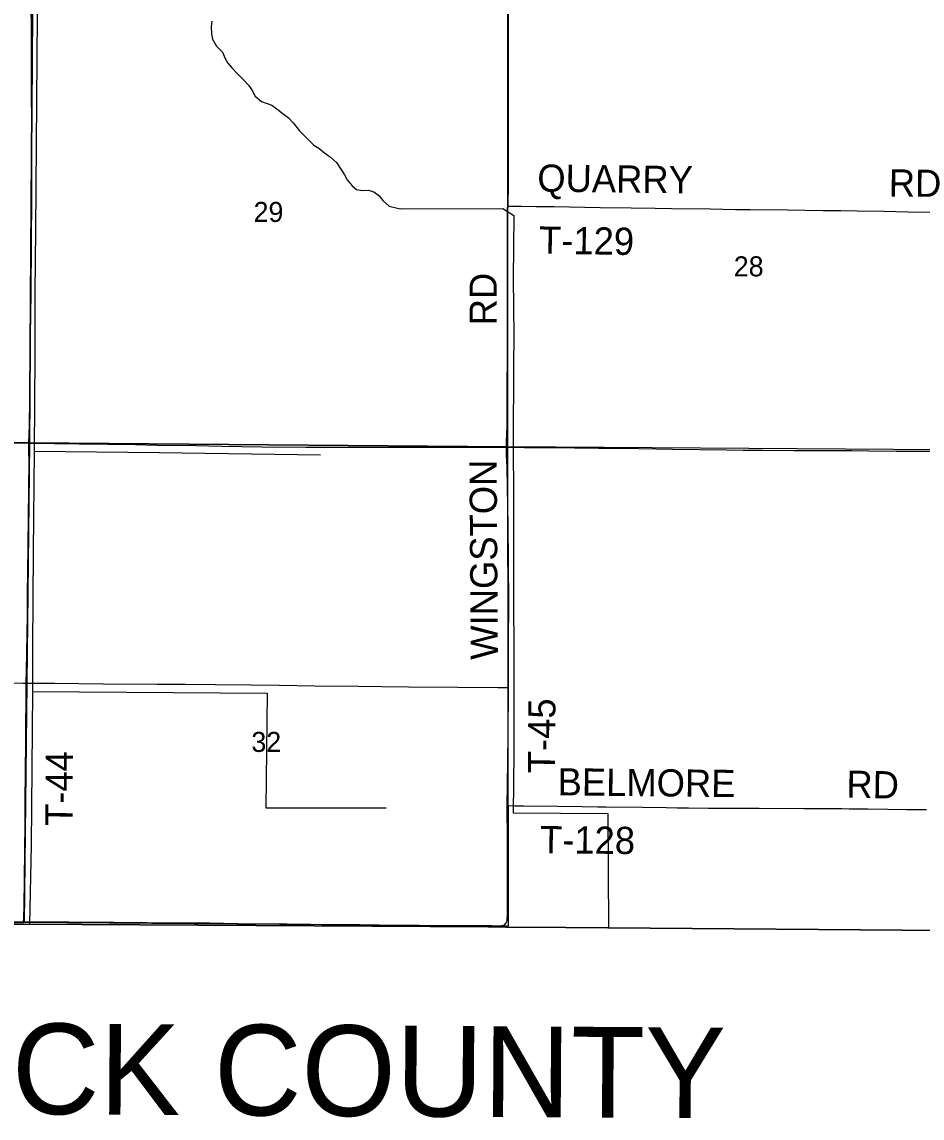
# Model space of a CAD drawing. Extents: x 1443599 to 1910620, y 1028088 to 1361369.
# Drawn here: x 1625321 to 1635252, y 1154423 to 1166514 of the extents above; entities that cross this region are included whole.
import ezdxf

# ---------------------------------------------------------------- set-up
doc = ezdxf.new("R2010")
doc.units = 0
for name, color, linetype in [('GM_X_Adjacent_County', 7, 'Continuous'), ('GM_X_Adjacent_County_Text', 7, 'Continuous'), ('GM_X_County', 7, 'Continuous'), ('GM_X_Minor_River', 7, 'Continuous'), ('GM_X_Section', 7, 'Continuous'), ('GM_X_Section_Text', 7, 'Continuous'), ('GM_X_State_Route', 7, 'Continuous'), ('GM_X_Township', 7, 'Continuous'), ('GM_X_Township_Road', 7, 'Continuous'), ('GM_X_Township_Road_Text', 7, 'Continuous')]:
    doc.layers.add(name, color=color, linetype=linetype)

msp = doc.modelspace()

# ---------------------------------------------------------------- linework, layer by layer
at = {"layer": 'GM_X_Adjacent_County'}
msp.add_lwpolyline([(1610762, 1156721), (1613632, 1156690), (1620027, 1156604), (1622574, 1156580), (1625188, 1156564), (1625342, 1156563), (1630464, 1156532), (1630660, 1156530), (1631322, 1156526), (1635965, 1156490)], dxfattribs=at)
at = {"layer": 'GM_X_County'}
msp.add_lwpolyline([(1635965, 1156490), (1631322, 1156526), (1630660, 1156530), (1630464, 1156532), (1625342, 1156563), (1625188, 1156564), (1622574, 1156580), (1620027, 1156604), (1613632, 1156690), (1610762, 1156721)], dxfattribs=at)
at = {"layer": 'GM_X_Minor_River'}
for points in [[(1625365, 1167068), (1625494, 1167066), (1625471, 1164212), (1625465, 1163530), (1625463, 1162838), (1625457, 1161779), (1625446, 1160671), (1625438, 1159622), (1625438, 1159129), (1625424, 1157433), (1625404, 1156565)], [(1627417, 1166522), (1627409, 1166464), (1627413, 1166380), (1627425, 1166324), (1627469, 1166247), (1627535, 1166179), (1627563, 1166111), (1627594, 1166057), (1627636, 1166007), (1627700, 1165942), (1627768, 1165870), (1627822, 1165816), (1627858, 1165764), (1627894, 1165696), (1627966, 1165637), (1628028, 1165613), (1628078, 1165595), (1628150, 1165545), (1628208, 1165497), (1628264, 1165455), (1628313, 1165399), (1628385, 1165312), (1628473, 1165224), (1628543, 1165156), (1628595, 1165120), (1628661, 1165068), (1628725, 1165022), (1628791, 1164963), (1628847, 1164877), (1628879, 1164827), (1628909, 1164773), (1628963, 1164707)], [(1628963, 1164707), (1629013, 1164667), (1629078, 1164653), (1629146, 1164657), (1629204, 1164638), (1629258, 1164598), (1629304, 1164544), (1629374, 1164480), (1629494, 1164452)], [(1629494, 1164452), (1630628, 1164454), (1630750, 1164378), (1630742, 1163684), (1630748, 1163052), (1630744, 1162719), (1630739, 1161866), (1630743, 1161258), (1630747, 1158446), (1630741, 1157790), (1631786, 1157782), (1631794, 1156525)], [(1625457, 1161779), (1626837, 1161764), (1628614, 1161740)], [(1625438, 1159129), (1628028, 1159110), (1628012, 1157844), (1629338, 1157844)]]:
    msp.add_lwpolyline(points, dxfattribs=at)
at = {"layer": 'GM_X_Section'}
for points in [[(1625443, 1167139), (1625406, 1161872), (1620097, 1161938), (1620106, 1167188)], [(1630682, 1167094), (1630677, 1161827), (1625406, 1161872), (1625443, 1167139)], [(1636027, 1167036), (1636004, 1161791), (1630677, 1161827), (1630682, 1167094)], [(1625406, 1161872), (1625347, 1156581), (1625232, 1156580), (1620028, 1156606), (1620097, 1161938)], [(1630677, 1161827), (1630684, 1156539), (1630510, 1156540), (1625347, 1156581), (1625406, 1161872)]]:
    msp.add_lwpolyline(points, close=True, dxfattribs=at)
at = {"layer": 'GM_X_State_Route'}
for points in [[(1625205, 1161870), (1625398, 1161867), (1625401, 1161867), (1625680, 1161864), (1625951, 1161859), (1626575, 1161852), (1626813, 1161847), (1627239, 1161841), (1627526, 1161834), (1627969, 1161828), (1628454, 1161825), (1628700, 1161825), (1628856, 1161825), (1629176, 1161825), (1629627, 1161823), (1629808, 1161823), (1630365, 1161824), (1630636, 1161823), (1630667, 1161823)], [(1630667, 1161823), (1630866, 1161821), (1631161, 1161820), (1631251, 1161818), (1631416, 1161815), (1631686, 1161814), (1631892, 1161812), (1632129, 1161807), (1632499, 1161801), (1633098, 1161795), (1633278, 1161792), (1633491, 1161789), (1633836, 1161788), (1634107, 1161786), (1634197, 1161787), (1634296, 1161786), (1634361, 1161787), (1634476, 1161785), (1634665, 1161782), (1634968, 1161781), (1635247, 1161780), (1635526, 1161779)]]:
    msp.add_lwpolyline(points, dxfattribs=at)
at = {"layer": 'GM_X_Township'}
msp.add_lwpolyline([(1635965, 1156490), (1631322, 1156526), (1630660, 1156530), (1630464, 1156532), (1625342, 1156563), (1625188, 1156564), (1622574, 1156580), (1620027, 1156604), (1620071, 1159262), (1620081, 1161924), (1620105, 1164447), (1620106, 1164621), (1620109, 1167154), (1620123, 1172454), (1620177, 1177790), (1620194, 1180346), (1620213, 1183050), (1620230, 1185626), (1620237, 1188424), (1622993, 1188324), (1625518, 1188234), (1625691, 1188229), (1630892, 1188083), (1636189, 1188034)], dxfattribs=at)
at = {"layer": 'GM_X_Township_Road'}
for points in [[(1625398, 1161867), (1625403, 1162066), (1625409, 1162345), (1625416, 1163051), (1625419, 1163297), (1625422, 1163511), (1625424, 1163741), (1625427, 1163855), (1625426, 1164003), (1625427, 1164118), (1625430, 1164528), (1625430, 1164889), (1625429, 1165398), (1625428, 1165743), (1625425, 1166334), (1625422, 1166793), (1625422, 1167056), (1625424, 1167105), (1625429, 1167143)], [(1630681, 1164484), (1630688, 1164650), (1630690, 1164864), (1630690, 1165061), (1630688, 1165290), (1630690, 1165766), (1630690, 1166226), (1630688, 1166768), (1630688, 1167030), (1630686, 1167095)], [(1630667, 1161823), (1630668, 1161887), (1630671, 1161959), (1630673, 1162058), (1630676, 1162550), (1630677, 1162763), (1630679, 1162993), (1630679, 1163092), (1630679, 1163239), (1630680, 1163354), (1630681, 1163830), (1630680, 1164060), (1630678, 1164355), (1630679, 1164454), (1630681, 1164484)], [(1630681, 1164484), (1630700, 1164483), (1630716, 1164483), (1630831, 1164481), (1630995, 1164478), (1631192, 1164476), (1631700, 1164468), (1632044, 1164463), (1632307, 1164459), (1632487, 1164456), (1632914, 1164451), (1633192, 1164445), (1633356, 1164444), (1633766, 1164440), (1634160, 1164434), (1634357, 1164432), (1634537, 1164430), (1634832, 1164425), (1635095, 1164420), (1635718, 1164413), (1635996, 1164411), (1636016, 1164410)], [(1625369, 1159221), (1625371, 1159358), (1625382, 1159966), (1625384, 1160212), (1625388, 1160442), (1625390, 1160737), (1625401, 1161673), (1625399, 1161771), (1625397, 1161853), (1625398, 1161867)], [(1630688, 1159172), (1630688, 1159246), (1630690, 1159689), (1630693, 1160084), (1630689, 1160577), (1630684, 1160955), (1630675, 1161596), (1630669, 1161743), (1630668, 1161805), (1630667, 1161823)], [(1620072, 1159289), (1620097, 1159289), (1620146, 1159290), (1620622, 1159287), (1620770, 1159284), (1620967, 1159282), (1621394, 1159276), (1621607, 1159272), (1622084, 1159265), (1622461, 1159259), (1622970, 1159255), (1623184, 1159253), (1623890, 1159244), (1624251, 1159241), (1624694, 1159233), (1625039, 1159226), (1625334, 1159221), (1625369, 1159221)], [(1625340, 1156591), (1625342, 1156618), (1625343, 1156650), (1625346, 1156749), (1625349, 1157061), (1625355, 1157372), (1625356, 1157668), (1625358, 1157914), (1625365, 1158571), (1625369, 1159211), (1625369, 1159221)], [(1625369, 1159221), (1625531, 1159221), (1625679, 1159220), (1626221, 1159214), (1626812, 1159210), (1627124, 1159208), (1627453, 1159206), (1627847, 1159202), (1628159, 1159198), (1628553, 1159192), (1629029, 1159186), (1629291, 1159183), (1629587, 1159181), (1630129, 1159175), (1630572, 1159171), (1630654, 1159172), (1630688, 1159172)], [(1630676, 1157870), (1630678, 1158095), (1630684, 1158638), (1630688, 1159172)], [(1630647, 1156557), (1630654, 1156564), (1630660, 1156572), (1630667, 1156582), (1630670, 1156591), (1630673, 1156599), (1630675, 1156612), (1630676, 1156626), (1630677, 1156649), (1630678, 1156764), (1630680, 1157159), (1630680, 1157520), (1630676, 1157832), (1630676, 1157870)], [(1630676, 1157870), (1630693, 1157870), (1630764, 1157869), (1630854, 1157868), (1631231, 1157863), (1631502, 1157860), (1631675, 1157858), (1631765, 1157857), (1632167, 1157852), (1632429, 1157848), (1632552, 1157847), (1632676, 1157846), (1632897, 1157843), (1633455, 1157840), (1633947, 1157838), (1634120, 1157838), (1634366, 1157837), (1634448, 1157836), (1634653, 1157835), (1634875, 1157831), (1635080, 1157827), (1635301, 1157826)], [(1625233, 1156589), (1625339, 1156591), (1625340, 1156591)], [(1625340, 1156591), (1626340, 1156583), (1626701, 1156580), (1627243, 1156577), (1627391, 1156577), (1627702, 1156571), (1628014, 1156567), (1628244, 1156565), (1628769, 1156560), (1629048, 1156558), (1629261, 1156555), (1629705, 1156552), (1630016, 1156549), (1630328, 1156548), (1630476, 1156547), (1630503, 1156547)], [(1630503, 1156547), (1630585, 1156545), (1630613, 1156546), (1630626, 1156547), (1630634, 1156549), (1630639, 1156552), (1630647, 1156557)]]:
    msp.add_lwpolyline(points, dxfattribs=at)

# ---------------------------------------------------------------- texts
at = {"layer": 'GM_X_Adjacent_County_Text'}
msp.add_text('HANCOCK COUNTY', height=1000, rotation=359.6476, dxfattribs=at).set_placement((1620379, 1154499))
at = {"layer": 'GM_X_Section_Text'}
for s, p in [('29', (1627877, 1164307)), ('28', (1633175, 1163707)), ('32', (1627853, 1158462))]:
    msp.add_text(s, height=221, rotation=0, dxfattribs=at).set_placement(p)
at = {"layer": 'GM_X_Township_Road_Text'}
for s, rotation, p in [('QUARRY', 359.3485, (1631006, 1164642)), ('RD', 359.5115, (1634884, 1164588)), ('T-129', 359.1553, (1631025, 1163958)), ('RD', 90, (1630560, 1163167)), ('WINGSTON', 90.3818, (1630573, 1159480)), ('T-45', 89.6474, (1631203, 1158226)), ('T-44', 89.6443, (1625879, 1157645)), ('BELMORE', 359.4283, (1631230, 1157983)), ('RD', 359.0112, (1634415, 1157957)), ('T-128', 359.4392, (1631036, 1157345))]:
    msp.add_text(s, height=300, rotation=rotation, dxfattribs=at).set_placement(p)

doc.saveas('drawing.dxf')
